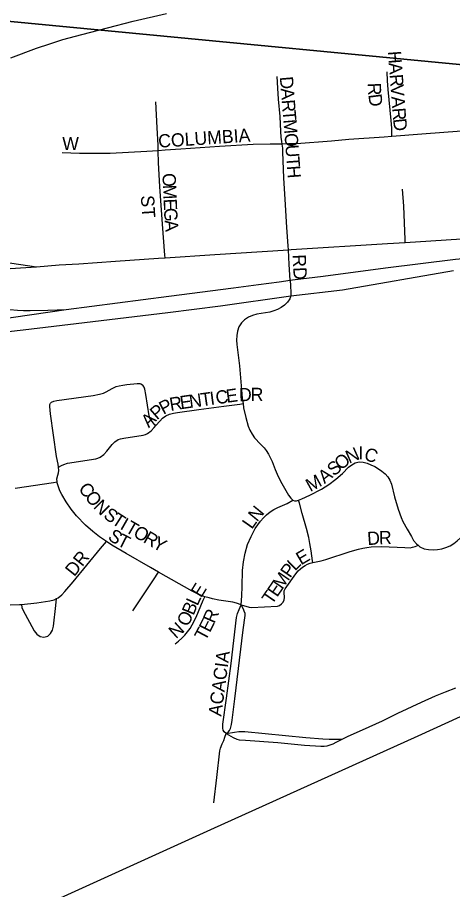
# Model space of a CAD drawing. Extents: x 1410790 to 1770854, y 566777 to 831614.
# Drawn here: x 1585877 to 1587524, y 701692 to 704996 of the extents above; entities that cross this region are included whole.
import ezdxf

# ---------------------------------------------------------------- set-up
doc = ezdxf.new("R2010")
doc.units = 0
for name, color, linetype in [('GM_X_City_Street', 7, 'Continuous'), ('GM_X_City_Street_Text', 7, 'Continuous'), ('GM_X_Corporation', 7, 'Continuous'), ('GM_X_Rail_Line', 7, 'Continuous'), ('GM_X_Section', 7, 'Continuous'), ('GM_X_State_Route', 7, 'Continuous'), ('GM_X_Township_Subdivision', 7, 'Continuous'), ('GM_X_Township_Subdivision_Text', 7, 'Continuous'), ('GM_X_US_Route', 7, 'Continuous')]:
    doc.layers.add(name, color=color, linetype=linetype)

msp = doc.modelspace()

# ---------------------------------------------------------------- linework, layer by layer
at = {"layer": 'GM_X_City_Street'}
for points in [[(1586909.1, 704000.5), (1586910.3, 703978.7), (1586912.1, 703953.9), (1586911, 703940.9), (1586907.8, 703930), (1586899.2, 703917.5), (1586888, 703906.6), (1586875.2, 703897.3), (1586861.6, 703889.7), (1586847, 703884), (1586831.6, 703880), (1586783.1, 703871.3), (1586766.8, 703866.9), (1586751, 703860.4), (1586736.6, 703851), (1586724.3, 703838.8), (1586714.9, 703824.1), (1586709.1, 703807.8), (1586706.6, 703790.8), (1586706.5, 703773.9), (1586707.7, 703757.3), (1586717, 703675.7), (1586723, 703600.3), (1586725.6, 703570), (1586727.8, 703551.1), (1586730.6, 703533.1)], [(1586005.4, 703538.8), (1586014.2, 703541.9), (1586025.3, 703544.7), (1586163.8, 703564), (1586187.7, 703568.2), (1586202.6, 703573.1), (1586212.3, 703577.9), (1586234.7, 703590.6), (1586250.4, 703597.6), (1586262, 703600.6), (1586275, 703603.1), (1586290.4, 703605.5), (1586329.8, 703609.7), (1586339.8, 703609.4), (1586345.5, 703607.3)], [(1586400.5, 703449.5), (1586397.1, 703453.1), (1586390.1, 703460.4), (1586378, 703477.3), (1586374.6, 703487), (1586362.2, 703567.9), (1586358.9, 703587.3), (1586355.8, 703595.8), (1586352.8, 703600.9), (1586345.5, 703607.3)], [(1586031.4, 703292.3), (1586030.2, 703304.1), (1586024.2, 703332.6), (1586002, 703494.6), (1585998.7, 703521.6), (1585999.3, 703529.7), (1586001.5, 703534.3), (1586005.4, 703538.8)], [(1586400.5, 703449.5), (1586415.2, 703466.8), (1586426, 703478.1), (1586438.1, 703487.1), (1586451.9, 703492.8), (1586467.2, 703496.6), (1586482.9, 703499.4), (1586563.1, 703510.4), (1586658.5, 703523.7), (1586718.1, 703531.4), (1586730.6, 703533.1)], [(1586730.6, 703533.1), (1586733, 703517.5), (1586741.7, 703480.4), (1586750.2, 703448.2), (1586756.4, 703432.4), (1586764.6, 703417.6), (1586774.6, 703403.9), (1586797.3, 703379.8), (1586810.3, 703365.8), (1586818.4, 703355.6), (1586827.5, 703341.5), (1586841.1, 703313.8), (1586852.7, 703283), (1586864.2, 703256.4), (1586877.8, 703229.8), (1586902.5, 703186.8), (1586911.7, 703174.3), (1586918.9, 703167.1)], [(1586031.4, 703292.3), (1586042.9, 703298.3), (1586051.7, 703302.9), (1586066.3, 703307.7), (1586173.5, 703323.5), (1586181.4, 703325.9), (1586189.2, 703330.2), (1586203.5, 703340.3), (1586214.6, 703353), (1586234.6, 703378.4), (1586245.6, 703388.8), (1586258, 703397.1), (1586266.8, 703400), (1586279.2, 703402.5), (1586352.4, 703413.3), (1586361.6, 703416.1), (1586368.8, 703419.6), (1586382.4, 703430.1), (1586394.1, 703442), (1586400.5, 703449.5)], [(1587393.1, 702996.3), (1587400.2, 702990.5), (1587416.4, 702983.5), (1587433.2, 702980.5), (1587449.9, 702979.4), (1587466.7, 702980.3), (1587483, 702983.3), (1587499, 702987.9), (1587514.3, 702994.6), (1587528.5, 703003.2), (1587541.8, 703013.2), (1587554.4, 703024.4), (1587565.7, 703037.1), (1587575.2, 703051.2), (1587582.3, 703066.6), (1587587.3, 703082.6), (1587593.7, 703115.4), (1587597.4, 703148.1), (1587600.9, 703197), (1587605, 703245.7), (1587611.4, 703310.8), (1587618.3, 703376.1), (1587619.8, 703404.1)], [(1586027, 703236.4), (1586025.9, 703248.2), (1586028.8, 703261.7), (1586031.7, 703271.4), (1586032.7, 703279.5), (1586031.4, 703292.3)], [(1586940.8, 703167.9), (1586953.8, 703172.4), (1586984.1, 703185.8), (1587027.9, 703209), (1587055.8, 703226.8), (1587082.1, 703247), (1587107.2, 703268.7), (1587130, 703291.9), (1587142.3, 703301.6), (1587155.7, 703308.8), (1587170.2, 703312.1), (1587185.1, 703311.4), (1587200.3, 703307.4), (1587215.1, 703301.4), (1587229.5, 703294.3), (1587243.4, 703286.1), (1587256.6, 703277), (1587268.8, 703267), (1587279.1, 703255.6), (1587286.9, 703242.5), (1587292.4, 703227.9), (1587304.6, 703180.4), (1587318.2, 703133), (1587329.2, 703101.7), (1587335.9, 703086.4), (1587351.5, 703057.5), (1587367.9, 703029.1), (1587376.5, 703015.1), (1587386.8, 703001.6), (1587393.1, 702996.3)], [(1585867.6, 703212.9), (1586013.6, 703234.4), (1586027, 703236.4)], [(1586213.4, 703010.7), (1586187.4, 703027.8), (1586162, 703048.1), (1586134.2, 703072.9), (1586100.4, 703108.5), (1586079.9, 703133.8), (1586061.2, 703160.6), (1586044.3, 703188.3), (1586037.3, 703202.8), (1586031.5, 703217.8), (1586027.4, 703233), (1586027, 703236.4)], [(1586723.9, 702770.3), (1586726.6, 702804.6), (1586727.5, 702840), (1586729, 702900.3), (1586732, 702933.7), (1586738.3, 702966.8), (1586748.1, 702999.1), (1586761.1, 703030.1), (1586777.1, 703059.7), (1586786.3, 703073.9), (1586796.5, 703087.4), (1586807.7, 703100.2), (1586820, 703112), (1586833.4, 703122.6), (1586847.8, 703131.7), (1586862.9, 703139.4), (1586897.3, 703155.1), (1586918.9, 703167.1)], [(1586918.9, 703167.1), (1586925.7, 703165.3), (1586933.1, 703165.2), (1586940.8, 703167.9)], [(1586994.9, 702930.7), (1586993.9, 702936.9), (1586988.1, 702975.6), (1586983.8, 703003.4), (1586980, 703025.9), (1586971.4, 703060.1), (1586955, 703117.4), (1586944.1, 703156.4), (1586940.8, 703167.9)], [(1586024, 702794.4), (1586030.7, 702797.9), (1586044.1, 702808.7), (1586055.6, 702820.9), (1586087.5, 702858.2), (1586191.5, 702984.1), (1586213.4, 703010.7)], [(1586410.6, 702894.5), (1586380.7, 702911.6), (1586288.6, 702965.7), (1586233.8, 702997.2), (1586213.4, 703010.7)], [(1586994.9, 702930.7), (1587026.2, 702937.5), (1587044.3, 702942.2), (1587136.8, 702972.5), (1587168, 702981.9), (1587183.8, 702985.8), (1587199.8, 702988.4), (1587216, 702990), (1587254.8, 702991.3), (1587343.5, 702988.1), (1587363.2, 702987.3), (1587372.7, 702988.9), (1587382.3, 702991.3), (1587388.4, 702994.2), (1587393.1, 702996.3)], [(1586723.9, 702770.3), (1586754.2, 702761.8), (1586762.7, 702760.6), (1586861.7, 702765.5), (1586868.4, 702768.7), (1586876.1, 702774.2), (1586881.8, 702780.2), (1586886, 702788.4), (1586887.1, 702800.4), (1586886.3, 702816.2), (1586886.8, 702824.3), (1586890, 702830.9), (1586930.4, 702888.6), (1586939.3, 702899.6), (1586948, 702907.5), (1586956.4, 702913.8), (1586965.3, 702919.9), (1586975, 702924.9), (1586984.5, 702928.5), (1586994.9, 702930.7)], [(1586313, 702748.4), (1586391.4, 702865.7), (1586410.6, 702894.5)], [(1586585.7, 702801.7), (1586573, 702805.8), (1586552.6, 702814.6), (1586538.1, 702822), (1586410.6, 702894.5)], [(1585747.3, 702800.8), (1585755.1, 702795.8), (1585770.1, 702788.2), (1585785.8, 702782.1), (1585801.9, 702777.4), (1585818.3, 702774.1), (1585834.8, 702772), (1585851.4, 702771), (1585884.6, 702771.6), (1585892, 702772.4)], [(1586473.1, 702623.3), (1586486, 702633.2), (1586498.3, 702643.9), (1586509.9, 702655.5), (1586520.5, 702667.9), (1586530, 702681.1), (1586538.6, 702694.9), (1586553, 702724), (1586580.1, 702788.3), (1586585.7, 702801.7)], [(1586723.9, 702770.3), (1586706.3, 702777), (1586692.1, 702780.6), (1586638.8, 702788.8), (1586615.2, 702793.3), (1586601.8, 702796.7), (1586585.7, 702801.7)], [(1585892, 702772.4), (1585893.7, 702761.1), (1585896.8, 702751.4), (1585940.4, 702671.9), (1585950.2, 702659.6), (1585962.6, 702651.3), (1585976.9, 702648.8), (1585991, 702652.4), (1586002.1, 702661.6), (1586009.1, 702674.9), (1586012.6, 702690.5), (1586022, 702768.7), (1586024, 702794.4)], [(1585892, 702772.4), (1585949.8, 702778.3), (1585998.7, 702785.5), (1586015.3, 702790.1), (1586024, 702794.4)], [(1586666.3, 702282.9), (1586659.3, 702289.7), (1586656, 702295.6), (1586653.9, 702303.8), (1586653.8, 702318.3), (1586668, 702416.8), (1586685.2, 702548.4), (1586706.3, 702722.8), (1586710, 702737.6), (1586715.7, 702752.8), (1586723.9, 702770.3)], [(1586666.3, 702282.9), (1586674.2, 702288.7), (1586679.1, 702295.1), (1586683.3, 702302.9), (1586687.2, 702317.5), (1586689.6, 702333.5), (1586699.1, 702415.1), (1586731.7, 702675.9), (1586738.4, 702730.4), (1586738.1, 702738.5), (1586735.4, 702747.3), (1586732.4, 702754.3), (1586723.9, 702770.3)], [(1587106.1, 702262.5), (1587129.3, 702273.9), (1587183.2, 702297.1), (1587258.1, 702331.4), (1587317.2, 702360.2), (1587406.2, 702402.4), (1587459.8, 702425.6), (1587497.7, 702441.4), (1587536.8, 702456.5)], [(1586620.3, 702020.3), (1586631.4, 702117.1), (1586642.4, 702218.1), (1586645.2, 702228.4), (1586651.2, 702243.8), (1586657.3, 702256.9), (1586661.8, 702269), (1586666.3, 702282.9)], [(1586666.3, 702282.9), (1586698.8, 702288.7), (1586714.2, 702290.5), (1586723.6, 702291.1), (1586736.9, 702290.5), (1586968.1, 702268.5), (1587032.3, 702263.8), (1587056.8, 702261.8), (1587075.7, 702261.3), (1587106.1, 702262.5)], [(1586666.3, 702282.9), (1586693, 702268.7), (1586706.6, 702262.3), (1586715.4, 702259.9), (1586739.6, 702257.5), (1586862, 702249), (1586962.9, 702239.2), (1587025.3, 702234.8), (1587037.9, 702235.1), (1587049.7, 702236.9), (1587061.1, 702240.1), (1587071.4, 702244.2), (1587083.2, 702250.4), (1587106.1, 702262.5)]]:
    msp.add_lwpolyline(points, dxfattribs=at)
at = {"layer": 'GM_X_Corporation'}
msp.add_lwpolyline([(1585675.3, 703787.6), (1585897.6, 703812.9), (1586130, 703840.7), (1586445.9, 703878.6), (1586645.4, 703903.8), (1586911, 703940.9), (1587107.8, 703964.5), (1587527.2, 704037.8)], dxfattribs=at)
at = {"layer": 'GM_X_Rail_Line'}
for points in [[(1585850.9, 704843), (1585949, 704879.4), (1585998.6, 704896.2), (1586047.9, 704911.8), (1586120.8, 704931.6), (1586314.4, 704981.6), (1586440.7, 705010.3)], [(1585041.3, 701207.8), (1586608.4, 701919.7), (1587393.1, 702274), (1588441.7, 702753.1), (1590147.7, 703531.7), (1590802, 703828.9)]]:
    msp.add_lwpolyline(points, dxfattribs=at)
at = {"layer": 'GM_X_Section'}
for points in [[(1583457.2, 710550.8), (1588736.5, 710042.5), (1588248, 704750.8), (1582978.6, 705257)], [(1582978.6, 705257), (1588248, 704750.8), (1587775.4, 699456.9), (1582419.4, 699882.5)]]:
    msp.add_lwpolyline(points, close=True, dxfattribs=at)
at = {"layer": 'GM_X_State_Route'}
for points in [[(1585807.3, 704042.8), (1585948.9, 704051.8)], [(1585063.2, 703775.5), (1585097.6, 703777), (1585249.5, 703787.4), (1585390.6, 703799.5), (1585519, 703813.5), (1585791.5, 703850), (1586060.8, 703889)]]:
    msp.add_lwpolyline(points, dxfattribs=at)
at = {"layer": 'GM_X_Township_Subdivision'}
for points in [[(1587294.5, 704545.2), (1587294.3, 704552.4), (1587293.4, 704576), (1587291.6, 704605.5), (1587280.3, 704723.1), (1587277.7, 704756.4), (1587275.8, 704789.8)], [(1586879.4, 704516.2), (1586877.6, 704526.5), (1586875.6, 704542.6), (1586874.1, 704563.9), (1586871, 704620.8), (1586865.4, 704686), (1586862.6, 704728.1), (1586859.3, 704772)], [(1586409.4, 704491), (1586408.8, 704511.6), (1586406.1, 704577.6), (1586400.7, 704676.2)], [(1587693.6, 704571.7), (1587675.6, 704571.7), (1587649.9, 704571.7), (1587558.1, 704565.4), (1587407.5, 704553.5), (1587294.5, 704545.2)], [(1586879.4, 704516.2), (1586832.8, 704516.3), (1586769.1, 704514.9), (1586641.9, 704507.3), (1586495.5, 704497.2), (1586436.1, 704492.8), (1586409.4, 704491)], [(1587294.5, 704545.2), (1587265.1, 704543), (1587131.1, 704533.1), (1587066, 704527.6), (1586933, 704517.7), (1586903, 704516.5), (1586879.4, 704516.2)], [(1586902.8, 704116), (1586901.9, 704131.3), (1586896.8, 704199.8), (1586889.9, 704307.6), (1586885.4, 704386.7), (1586881.9, 704486.6), (1586881.1, 704501.2), (1586879.4, 704516.2)], [(1586409.4, 704491), (1586365.9, 704488.3), (1586227.7, 704480.7), (1586183.7, 704479.9), (1586111.1, 704481.1), (1586045.9, 704482.4)], [(1586435.6, 704085), (1586434.9, 704095.3), (1586426.2, 704213.2), (1586416.2, 704355.5), (1586410.6, 704445.6), (1586409.4, 704491)], [(1587344.4, 704143.9), (1587344, 704154.2), (1587339.2, 704281.4), (1587334.9, 704345)], [(1586909.1, 704000.5), (1586905.9, 704059.6), (1586902.8, 704116)]]:
    msp.add_lwpolyline(points, dxfattribs=at)
at = {"layer": 'GM_X_US_Route'}
for points in [[(1585821.4, 704070.7), (1585948.9, 704051.8), (1586034.8, 704058.3), (1586108.7, 704063), (1586247.4, 704072.1), (1586411, 704083.4), (1586435.6, 704085), (1586623.5, 704097.5), (1586803.4, 704109.2), (1586902.8, 704116), (1586912.7, 704116.6), (1587277.4, 704139.7), (1587344.4, 704143.9), (1587597.3, 704159.9)], [(1586788.8, 703984.1), (1586866.8, 703994.4), (1586909.1, 704000.5), (1586917.7, 704001.6), (1587033.5, 704016), (1587269.9, 704047.4), (1587534.5, 704079.9), (1587668.7, 704092.9), (1587705.6, 704095.5)], [(1586060.8, 703889), (1586450.2, 703940.3), (1586694.2, 703971.7), (1586788.8, 703984.1)], [(1585847.8, 703889.8), (1585876.7, 703886.9), (1585899.2, 703885.6), (1585924.4, 703885.9), (1585991.1, 703886.4), (1586060.8, 703889)]]:
    msp.add_lwpolyline(points, dxfattribs=at)

# ---------------------------------------------------------------- texts
at = {"layer": 'GM_X_City_Street_Text'}
for s, rotation, p in [('E', 7.7824, (1586669.3, 703535.9)), ('D', 1.6178, (1586715.9, 703541.7)), ('R', 0.0243, (1586759.5, 703542.9)), ('R', 9.5382, (1586456.3, 703505)), ('E', 8.1146, (1586495, 703511.5)), ('N', 7.9168, (1586529.8, 703516.4)), ('T', 7.9501, (1586573.4, 703522.5)), ('I', 7.9384, (1586608.3, 703527.4)), ('C', 7.9172, (1586630.1, 703530.4)), ('P', 40.6102, (1586404.6, 703469.1)), ('P', 26.9926, (1586428.7, 703490.2)), ('A', 44.3972, (1586373.8, 703438.9)), ('N', 23.8471, (1587132.4, 703304.9)), ('I', 359.2571, (1587167.1, 703321.5)), ('C', 341.0045, (1587185, 703322)), ('O', 39.8923, (1587101.8, 703278.6)), ('S', 40.1421, (1587074.9, 703255.9)), ('M', 28.814, (1586985.3, 703197)), ('A', 38.5302, (1587039.3, 703227.6)), ('C', 308.2541, (1586104.8, 703209.9)), ('O', 308.2579, (1586129.3, 703178.8)), ('N', 315.031, (1586160.9, 703139.5)), ('S', 324.2613, (1586198.7, 703102.7)), ('N', 50.7121, (1586783.8, 703082.5)), ('T', 327.3423, (1586229.7, 703080.5)), ('I', 330.2623, (1586261.7, 703060.1)), ('L', 54.8927, (1586764.1, 703054.5)), ('T', 330.1467, (1586280.8, 703049.2)), ('O', 330.1596, (1586311.3, 703031.6)), ('S', 326.723, (1586215.6, 703020.3)), ('T', 332.9081, (1586250.1, 702998.1)), ('R', 330.1422, (1586349.5, 703009.7)), ('Y', 330.1443, (1586383.8, 702990)), ('D', 4.2772, (1587202.5, 702996.7)), ('R', 1.6761, (1587245.8, 702999.9)), ('DR', 51.3366, (1586091.6, 702875)), ('E', 30.514, (1586950, 702919.8)), ('P', 55.5295, (1586909.2, 702869.9)), ('L', 44.7198, (1586927.6, 702897)), ('M', 55.5609, (1586879.4, 702826.3)), ('E', 58.4014, (1586572.1, 702794.8)), ('T', 55.5597, (1586839.5, 702768.3)), ('E', 55.5295, (1586859.4, 702797.3)), ('L', 65.1027, (1586558, 702764.2)), ('B', 67.4984, (1586543.1, 702728.2)), ('O', 62.9036, (1586521.2, 702685)), ('R', 66.223, (1586622, 702697.1)), ('N', 42.5655, (1586477.1, 702639.9)), ('E', 63.563, (1586605.3, 702663.3)), ('T', 61.9259, (1586588, 702630.9)), ('ACACIA', 82.4753, (1586648.4, 702346.6))]:
    msp.add_text(s, height=50, rotation=rotation, dxfattribs=at).set_placement(p)
at = {"layer": 'GM_X_Township_Subdivision_Text'}
for s, rotation, p in [('H', 274.4188, (1587278.8, 704867.1)), ('A', 274.397, (1587282.2, 704823.2)), ('R', 274.412, (1587285.6, 704779.3)), ('D', 274.682, (1586869.6, 704770.6)), ('A', 274.682, (1586873.1, 704726.7)), ('R', 272.7205, (1587202.5, 704747.3)), ('V', 274.4287, (1587288.6, 704739.8)), ('R', 274.6853, (1586876.7, 704682.9)), ('D', 277.5728, (1587204.8, 704703.2)), ('A', 274.397, (1587292, 704696)), ('T', 274.6774, (1586880, 704643.4)), ('R', 274.412, (1587295.4, 704652.1)), ('M', 274.6865, (1586882.8, 704608.3)), ('D', 276.0625, (1587298.5, 704611.1)), ('COLUMBIA', 3.8688, (1586411.1, 704502.2)), ('O', 274.6602, (1586887.2, 704555.7)), ('W', 0, (1586046.2, 704493.4)), ('U', 274.3752, (1586890.7, 704511.9)), ('T', 274.2394, (1586894.1, 704468.1)), ('H', 274.2445, (1586896.7, 704433)), ('O', 272.6234, (1586425.2, 704405.2)), ('M', 272.6237, (1586427.2, 704361.2)), ('ST', 273.5738, (1586343.7, 704320.8)), ('E', 272.6285, (1586429.6, 704308.5)), ('G', 272.6429, (1586431.2, 704273.3)), ('A', 275.0403, (1586433.4, 704227.1)), ('RD', 273.011, (1586918, 704097.2))]:
    msp.add_text(s, height=50, rotation=rotation, dxfattribs=at).set_placement(p)

doc.saveas('drawing.dxf')
